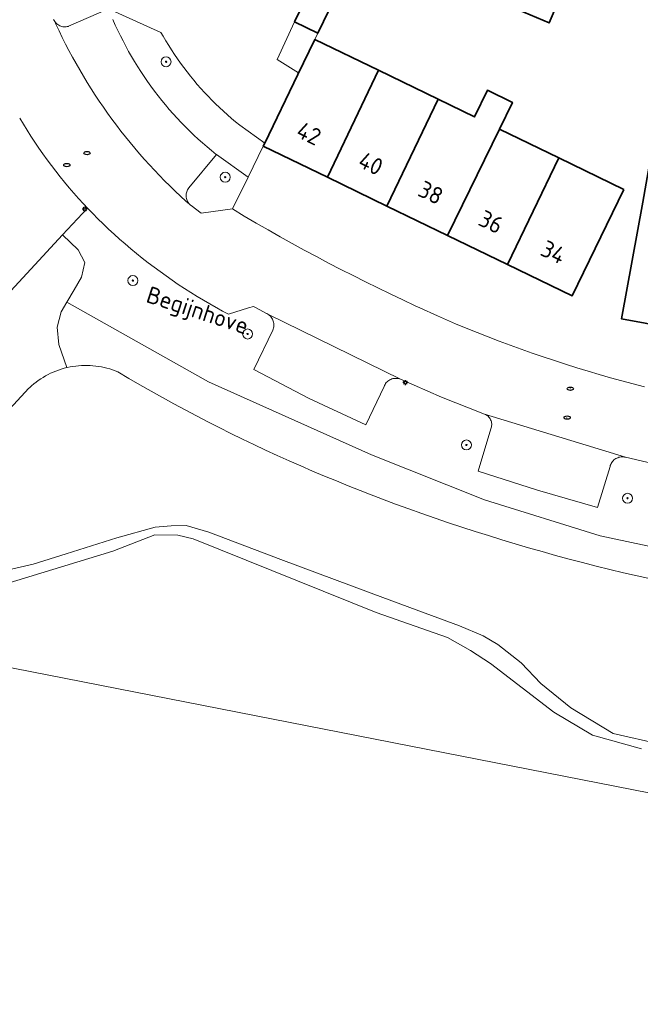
# Model space of a CAD drawing. Header units: metres. Extents: x 152610 to 160096, y 456114 to 462495.
# Tile 524 of 938: x 158532 to 158582, y 459694 to 459773. Entities that reach past the tile are written whole.
import ezdxf
from ezdxf.enums import TextEntityAlignment as Align

# ---------------------------------------------------------------- set-up
doc = ezdxf.new("R2010")
doc.units = ezdxf.units.M
doc.header["$LTSCALE"] = 0.5
doc.layers.get('0').update_dxf_attribs({"linetype": 'CONTINUOUS'})
for name, color, linetype, lineweight in [('B-PV-GK-BESCHOEIING-G', 251, 'GK-BESCHOEIING-SO', 18), ('B-PV-GR-BEPLANTING_CULTUUR_BODEMBEDEKKER-GV', 251, 'CONTINUOUS', 18), ('B-PV-GR-BEPLANTING_CULTUUR_BOSPLANTSOEN-GV', 251, 'CONTINUOUS', 18), ('B-PV-GR-BOOM-S', 251, 'CONTINUOUS', 25), ('B-PV-GR-GRAS-GV', 251, 'CONTINUOUS', 13), ('B-PV-GW-TALUD_KRUIN-G', 251, 'CONTINUOUS', 18), ('B-PV-IE-MEUBILAIR-S', 251, 'CONTINUOUS', 25), ('B-PV-OG-BEBOUWING-GV', 6, 'CONTINUOUS', 35), ('B-PV-OG-BEBOUWING-T18', 1, 'CONTINUOUS', 18), ('B-PV-OG-BEBOUWING_OVERBOUWING-GV', 251, 'CONTINUOUS', 18), ('B-PV-OG-TERREIN_BEGROEID-GV', 251, 'CONTINUOUS', 18), ('B-PV-OG-TERREIN_OEVER-GV', 251, 'CONTINUOUS', 18), ('B-PV-OG-TOPOGRAFIE-T18', 1, 'CONTINUOUS', 18), ('B-PV-OG-WATER_SLOOT-GV', 251, 'CONTINUOUS', 18), ('B-PV-VH-OPENVERHARDING_BETONSTRAATSTEEN-GV', 251, 'CONTINUOUS', 18)]:
    doc.layers.add(name, color=color, linetype=linetype, lineweight=lineweight)
doc.styles.add('NLCS-ISO', font='NLCS-ISO.ttf')
doc.styles.add('NLCS-ISO-M750-T18', font='NLCS-ISO.ttf', dxfattribs={"height": 1.35})
doc.linetypes.add('GK-BESCHOEIING-SO', pattern='A,18,-3,[1,NLCS.SHX,S=0.6,R=0,X=0,Y=0],-3', length=24)

# ---------------------------------------------------------------- blocks, each defined once
blk = doc.blocks.new('SIE-MEUBILAIR_PAAL_LICHTMAST-SO')
for points in [[(-0.62, 0), (-1, 0)], [(-0.71, 0.71), (-0.44, 0.44)], [(0, 1), (0, 0.62)], [(0.44, 0.44), (0.71, 0.71)], [(1, 0), (0.62, 0)], [(-0.71, -0.71), (-0.44, -0.44)], [(0, -0.62), (0, -1)], [(0.44, -0.44), (0.71, -0.71)]]:
    blk.add_lwpolyline(points)
blk.add_circle((0, 0), 0.5)
blk = doc.blocks.new('SIE-MEUBILAIR_PUT_RIOOLPUT-SO')
blk.add_ellipse((0, 0), major_axis=(1.25, 0), ratio=0.54)
at = {"style": 'NLCS-ISO'}
blk.add_text('ri', height=0.75, dxfattribs=at).set_placement((-0.04, 0.07), align=Align.MIDDLE_CENTER)
blk = doc.blocks.new('SGR-BOOM_GBKN-SO')
at = {"linetype": 'ByBlock', "lineweight": 18}
h = blk.add_hatch(color=0, dxfattribs=at)
h.dxf.hatch_style = 1
edge = h.paths.add_edge_path()
edge.add_arc((0, 0), 0.25, 0, 360)
at = {"color": 0, "linetype": 'ByBlock', "lineweight": 18}
for radius in [2, 0.25]:
    blk.add_circle((0, 0), radius, dxfattribs=at)
at = {"color": 0, "linetype": 'ByBlock', "lineweight": 18, "style": 'NLCS-ISO'}
blk.add_attdef('SOORT', (2.5, 0), '', height=1.5, dxfattribs=at)

msp = doc.modelspace()

# ---------------------------------------------------------------- linework, layer by layer
at = {"layer": 'B-PV-GK-BESCHOEIING-G', "flags": 128}
msp.add_lwpolyline([(158111.976, 459807.457), (158112.681, 459809.328), (158114.707, 459809.829), (158133.175, 459806.413), (158168.926, 459799.346), (158203.533, 459792.593), (158227.122, 459788.063), (158248.059, 459784.067), (158250.251, 459784.033), (158255.499, 459784.701), (158258.191, 459785.264), (158259.787, 459785.683), (158260.876, 459786.831), (158261.284, 459787.303), (158261.68, 459787.786), (158262.063, 459788.279), (158262.434, 459788.781), (158262.791, 459789.293), (158263.135, 459789.814), (158263.466, 459790.343), (158263.783, 459790.881), (158264.086, 459791.426), (158264.375, 459791.979), (158264.65, 459792.54), (158264.681, 459792.606), (158264.77, 459792.869), (158264.843, 459793.138), (158264.901, 459793.41), (158264.944, 459793.685), (158264.97, 459793.962), (158264.98, 459794.241), (158264.975, 459794.519), (158264.953, 459794.796), (158264.915, 459795.072), (158264.862, 459795.346), (158264.793, 459795.615), (158264.781, 459795.656), (158264.221, 459797.937), (158253.553, 459819.708), (158251.981, 459823.398), (158251.807, 459823.957), (158251.648, 459824.52), (158251.505, 459825.087), (158251.377, 459825.658), (158251.266, 459826.232), (158251.169, 459826.809), (158251.089, 459827.389), (158251.025, 459827.97), (158250.976, 459828.553), (158250.943, 459829.137), (158250.927, 459829.722), (158250.926, 459830.307), (158250.942, 459830.892), (158250.973, 459831.476), (158251.02, 459832.059), (158251.084, 459832.641), (158251.163, 459833.221), (158251.258, 459833.798), (158251.368, 459834.372), (158251.495, 459834.944), (158251.637, 459835.511), (158251.794, 459836.075), (158251.967, 459836.634), (158252.155, 459837.188), (158252.358, 459837.736), (158252.359, 459837.74), (158258.494, 459851.702), (158258.742, 459852.453), (158258.974, 459853.209), (158259.191, 459853.97), (158259.392, 459854.735), (158259.578, 459855.504), (158259.748, 459856.277), (158259.903, 459857.052), (158260.042, 459857.831), (158260.165, 459858.613), (158260.272, 459859.396), (158260.364, 459860.182), (158260.44, 459860.97), (158260.499, 459861.759), (158260.543, 459862.548), (158260.57, 459863.339), (158260.582, 459864.13), (158260.578, 459864.921), (158260.557, 459865.712), (158260.521, 459866.502), (158260.469, 459867.292), (158260.401, 459868.08), (158260.316, 459868.866), (158260.216, 459869.651), (158260.129, 459870.251), (158259.701, 459871.683), (158258.779, 459873.987), (158258.655, 459874.346), (158258.546, 459874.709), (158258.452, 459875.077), (158258.374, 459875.448), (158258.311, 459875.822), (158258.264, 459876.199), (158258.234, 459876.577), (158258.219, 459876.956), (158258.22, 459877.336), (158258.237, 459877.715), (158258.271, 459878.093), (158258.32, 459878.469), (158258.385, 459878.843), (158258.465, 459879.213), (158258.561, 459879.58), (158258.673, 459879.943), (158258.8, 459880.301), (158258.941, 459880.653), (158259.098, 459880.998), (158259.269, 459881.337), (158259.454, 459881.669), (158259.507, 459881.757), (158262.62, 459886.798), (158262.832, 459887.112), (158263.057, 459887.416), (158263.294, 459887.711), (158263.544, 459887.995), (158263.806, 459888.268), (158264.079, 459888.53), (158264.363, 459888.781), (158264.657, 459889.019), (158264.961, 459889.244), (158265.274, 459889.457), (158265.596, 459889.656), (158265.926, 459889.841), (158266.263, 459890.012), (158266.608, 459890.169), (158266.959, 459890.311), (158267.315, 459890.438), (158267.677, 459890.55), (158268.043, 459890.646), (158268.412, 459890.727), (158268.785, 459890.793), (158269.16, 459890.842), (158269.315, 459890.858), (158269.593, 459890.845), (158269.87, 459890.816), (158270.144, 459890.771), (158270.416, 459890.711), (158270.684, 459890.635), (158270.947, 459890.544), (158271.205, 459890.437), (158271.455, 459890.317), (158271.699, 459890.182), (158271.934, 459890.033), (158272.161, 459889.871), (158272.378, 459889.696), (158272.47, 459889.615), (158274.019, 459887.84), (158275.464, 459885.748), (158278.471, 459879.748), (158279.038, 459878.316), (158279.115, 459877.776), (158279.176, 459877.233), (158279.22, 459876.689), (158279.249, 459876.144), (158279.262, 459875.598), (158279.259, 459875.052), (158279.24, 459874.506), (158279.205, 459873.961), (158279.154, 459873.417), (158279.087, 459872.875), (158279.005, 459872.335), (158278.906, 459871.798), (158278.792, 459871.264), (158278.662, 459870.734), (158278.517, 459870.207), (158278.38, 459869.759), (158277.422, 459866.693), (158275.106, 459861.538), (158272.473, 459856.836), (158270.666, 459854.587), (158266.561, 459850.367), (158263.917, 459847.659), (158262.528, 459845.727), (158261.42, 459843.692), (158260.523, 459841.273), (158260.11, 459840.047), (158259.925, 459837.005), (158260.078, 459834.627), (158265.974, 459818.391), (158273.951, 459798.879), (158275.581, 459795.04), (158277.135, 459792.284), (158277.504, 459791.814), (158277.885, 459791.353), (158278.278, 459790.903), (158278.683, 459790.464), (158279.1, 459790.035), (158279.528, 459789.618), (158279.967, 459789.212), (158280.417, 459788.819), (158280.877, 459788.437), (158281.347, 459788.068), (158281.827, 459787.712), (158282.316, 459787.368), (158282.814, 459787.038), (158283.321, 459786.721), (158283.837, 459786.418), (158284.36, 459786.129), (158284.89, 459785.854), (158285.428, 459785.593), (158285.973, 459785.347), (158286.524, 459785.116), (158287.081, 459784.899), (158287.644, 459784.697), (158288.211, 459784.511), (158288.784, 459784.339), (158288.793, 459784.337), (158294.949, 459782.898), (158295.693, 459782.788), (158296.44, 459782.693), (158297.188, 459782.615), (158297.937, 459782.552), (158298.688, 459782.505), (158299.439, 459782.474), (158300.191, 459782.46), (158300.943, 459782.461), (158301.695, 459782.478), (158302.447, 459782.511), (158303.197, 459782.56), (158303.947, 459782.625), (158304.694, 459782.706), (158305.27, 459782.78), (158308.834, 459783.534), (158312.538, 459784.393), (158312.979, 459784.496), (158313.423, 459784.582), (158313.87, 459784.653), (158314.319, 459784.708), (158314.77, 459784.747), (158315.222, 459784.77), (158315.674, 459784.777), (158316.126, 459784.768), (158316.578, 459784.743), (158317.029, 459784.703), (158317.478, 459784.646), (158317.924, 459784.573), (158318.368, 459784.485), (158318.809, 459784.381), (158319.245, 459784.262), (158319.677, 459784.127), (158320.104, 459783.977), (158320.525, 459783.812), (158320.94, 459783.632), (158321.349, 459783.438), (158321.64, 459783.288), (158327.249, 459780.975), (158333.177, 459778.139), (158338.016, 459776.031), (158348.81, 459772.521), (158360.443, 459769.226), (158369.06, 459767.034), (158375.154, 459765.878), (158380.65, 459765.173), (158385.026, 459764.637), (158399.549, 459763.562), (158408.888, 459763.612), (158420.149, 459764.268), (158426.691, 459764.66), (158427.011, 459764.618), (158427.327, 459764.559), (158427.641, 459764.485), (158427.95, 459764.396), (158428.255, 459764.291), (158428.554, 459764.171), (158428.847, 459764.037), (158429.133, 459763.888), (158429.411, 459763.725), (158429.68, 459763.549), (158429.941, 459763.359), (158430.192, 459763.157), (158430.432, 459762.943), (158430.662, 459762.717), (158430.88, 459762.479), (158431.086, 459762.232), (158431.28, 459761.974), (158431.461, 459761.708), (158431.628, 459761.432), (158431.781, 459761.149), (158431.92, 459760.858), (158432.045, 459760.561), (158432.155, 459760.258), (158432.249, 459759.951), (158432.328, 459759.638), (158432.33, 459759.628), (158433.091, 459757.529), (158433.182, 459757.319), (158433.287, 459757.117), (158433.406, 459756.922), (158433.539, 459756.736), (158433.684, 459756.56), (158433.841, 459756.395), (158434.009, 459756.241), (158434.188, 459756.099), (158434.376, 459755.97), (158434.572, 459755.854), (158434.777, 459755.753), (158434.988, 459755.666), (158435.204, 459755.594), (158435.425, 459755.537), (158435.613, 459755.502), (158441.142, 459754.563), (158454.547, 459751.989), (158464.731, 459749.621), (158476.035, 459747.674), (158478.835, 459747.572), (158479.281, 459747.718), (158479.723, 459747.88), (158480.158, 459748.056), (158480.588, 459748.247), (158481.01, 459748.453), (158481.425, 459748.673), (158481.833, 459748.907), (158482.232, 459749.154), (158482.623, 459749.415), (158482.891, 459749.606), (158483.286, 459749.89), (158483.672, 459750.187), (158484.047, 459750.496), (158484.412, 459750.818), (158484.766, 459751.152), (158485.109, 459751.496), (158485.44, 459751.852), (158485.76, 459752.219), (158486.067, 459752.596), (158486.362, 459752.983), (158486.644, 459753.379), (158486.912, 459753.785), (158487.168, 459754.199), (158487.409, 459754.621), (158487.574, 459754.93), (158487.667, 459755.222), (158487.744, 459755.519), (158487.806, 459755.82), (158487.852, 459756.123), (158487.882, 459756.428), (158487.896, 459756.735), (158487.894, 459757.041), (158487.877, 459757.348), (158487.843, 459757.652), (158487.793, 459757.955), (158487.728, 459758.255), (158487.71, 459758.324), (158485.844, 459768.994), (158485.841, 459769.237), (158485.854, 459769.48), (158485.883, 459769.722), (158485.928, 459769.961), (158485.989, 459770.196), (158486.065, 459770.428), (158486.156, 459770.653), (158486.261, 459770.872), (158486.381, 459771.084), (158486.514, 459771.288), (158486.66, 459771.482), (158486.819, 459771.666), (158486.99, 459771.84), (158487.172, 459772.001), (158487.364, 459772.151), (158487.565, 459772.287), (158487.775, 459772.41), (158487.87, 459772.46), (158488.101, 459772.562), (158488.338, 459772.648), (158488.58, 459772.72), (158488.827, 459772.776), (158489.076, 459772.816), (158489.327, 459772.84), (158489.58, 459772.849), (158489.832, 459772.841), (158490.083, 459772.817), (158490.333, 459772.778), (158490.579, 459772.723), (158490.822, 459772.652), (158491.059, 459772.566), (158491.291, 459772.466), (158491.515, 459772.35), (158491.732, 459772.221), (158491.941, 459772.078), (158492.139, 459771.923), (158492.328, 459771.755), (158492.506, 459771.576), (158492.672, 459771.385), (158492.825, 459771.185), (158492.966, 459770.975), (158493.093, 459770.757), (158493.206, 459770.531), (158493.304, 459770.298), (158493.331, 459770.227), (158497.295, 459760.609), (158499.119, 459757.147), (158500, 459755.86), (158503.73, 459751.19), (158504.242, 459750.589), (158504.766, 459750), (158505.147, 459749.584), (158505.534, 459749.173), (158505.927, 459748.768), (158506.326, 459748.369), (158506.73, 459747.975), (158507.139, 459747.587), (158507.554, 459747.205), (158507.975, 459746.829), (158508.401, 459746.458), (158508.832, 459746.094), (158509.268, 459745.736), (158509.709, 459745.385), (158510.155, 459745.039), (158510.606, 459744.7), (158511.062, 459744.367), (158511.522, 459744.041), (158511.987, 459743.721), (158512.457, 459743.408), (158512.931, 459743.102), (158513.409, 459742.802), (158513.891, 459742.51), (158514.377, 459742.224), (158514.868, 459741.945), (158515.22, 459741.75), (158517.678, 459740.491), (158520.219, 459739.409), (158521.882, 459738.813), (158523.57, 459738.29), (158523.808, 459738.258), (158524.047, 459738.234), (158524.287, 459738.218), (158524.527, 459738.21), (158524.767, 459738.21), (158525.007, 459738.218), (158525.247, 459738.234), (158525.486, 459738.258), (158525.724, 459738.29), (158525.961, 459738.33), (158526.196, 459738.378), (158526.43, 459738.433), (158526.662, 459738.497), (158526.891, 459738.567), (158527.118, 459738.646), (158527.343, 459738.732), (158527.564, 459738.826), (158527.782, 459738.926), (158527.997, 459739.034), (158528.208, 459739.149), (158528.414, 459739.272), (158528.617, 459739.4), (158528.816, 459739.536), (158529.009, 459739.678), (158529.198, 459739.826), (158529.382, 459739.981), (158529.561, 459740.142), (158529.734, 459740.308), (158529.901, 459740.481), (158530.02, 459740.61), (158532.81, 459743.57), (158532.855, 459743.613), (158533.023, 459743.767), (158533.197, 459743.915), (158533.376, 459744.057), (158533.56, 459744.192), (158533.748, 459744.322), (158533.941, 459744.444), (158534.138, 459744.559), (158534.339, 459744.668), (158534.543, 459744.77), (158534.752, 459744.864), (158534.963, 459744.951), (158535.177, 459745.03), (158535.394, 459745.102), (158535.613, 459745.166), (158535.834, 459745.223), (158535.873, 459745.232), (158536.097, 459745.28), (158536.322, 459745.32), (158536.549, 459745.352), (158536.777, 459745.376), (158537.005, 459745.392), (158537.234, 459745.4), (158537.463, 459745.4), (158537.691, 459745.392), (158537.92, 459745.376), (158538.147, 459745.352), (158538.374, 459745.321), (158538.599, 459745.281), (158538.823, 459745.233), (158539.045, 459745.178), (158539.265, 459745.115), (158539.483, 459745.044), (158539.698, 459744.966), (158539.91, 459744.88), (158540.796, 459744.357), (158541.686, 459743.842), (158542.58, 459743.333), (158543.478, 459742.832), (158544.38, 459742.337), (158545.286, 459741.849), (158546.195, 459741.369), (158547.109, 459740.895), (158548.025, 459740.429), (158548.946, 459739.969), (158549.87, 459739.517), (158550.797, 459739.072), (158551.728, 459738.635), (158552.662, 459738.204), (158553.6, 459737.781), (158554.541, 459737.365), (158555.485, 459736.957), (158556.432, 459736.556), (158557.382, 459736.162), (158558.336, 459735.775), (158559.292, 459735.397), (158560.03, 459735.11), (158561.076, 459734.711), (158562.124, 459734.32), (158563.175, 459733.936), (158564.229, 459733.56), (158565.286, 459733.192), (158566.345, 459732.831), (158567.407, 459732.477), (158568.471, 459732.131), (158569.538, 459731.793), (158570.607, 459731.462), (158571.678, 459731.139), (158572.752, 459730.824), (158573.828, 459730.516), (158574.906, 459730.216), (158575.986, 459729.924), (158577.068, 459729.64), (158578.152, 459729.363), (158579.239, 459729.094), (158580.327, 459728.833), (158581.417, 459728.579), (158582.509, 459728.334), (158583.602, 459728.096), (158584.697, 459727.866), (158585.794, 459727.644), (158586.892, 459727.429), (158587.992, 459727.223), (158589.093, 459727.024), (158590.196, 459726.834), (158591.12, 459726.68), (158608.59, 459723.29), (158624.85, 459720.15), (158627.359, 459719.888), (158629.88, 459719.99), (158636.309, 459720.76), (158642.72, 459721.67), (158650.18, 459723.585), (158657.6, 459725.65), (158657.664, 459725.665), (158657.834, 459725.7), (158658.005, 459725.727), (158658.177, 459725.746), (158658.349, 459725.758), (158658.522, 459725.761), (158658.695, 459725.756), (158658.868, 459725.743), (158659.039, 459725.722), (158659.21, 459725.693), (158659.379, 459725.657), (158659.546, 459725.613), (158659.711, 459725.56), (158659.874, 459725.501), (158660.033, 459725.434), (158660.189, 459725.359), (158660.342, 459725.278), (158660.491, 459725.19), (158660.635, 459725.094), (158660.775, 459724.992), (158660.91, 459724.884), (158661.04, 459724.77), (158669.57, 459718.6), (158678.88, 459711.93), (158679.126, 459711.729), (158679.377, 459711.533), (158679.633, 459711.344), (158679.894, 459711.162), (158680.159, 459710.986), (158680.428, 459710.817), (158680.702, 459710.655), (158680.979, 459710.5), (158681.261, 459710.352), (158681.546, 459710.21), (158681.834, 459710.077), (158682.126, 459709.95), (158682.421, 459709.831), (158682.719, 459709.719), (158683.019, 459709.615), (158683.322, 459709.518), (158683.628, 459709.429), (158683.935, 459709.348), (158684.245, 459709.274), (158684.556, 459709.208), (158684.868, 459709.151), (158685.183, 459709.101), (158685.498, 459709.059), (158685.66, 459709.04), (158690.03, 459708.95), (158690.264, 459708.925), (158690.498, 459708.907), (158690.733, 459708.898), (158690.969, 459708.896), (158691.204, 459708.903), (158691.439, 459708.917), (158691.673, 459708.94), (158691.906, 459708.97), (158692.138, 459709.009), (158692.369, 459709.055), (158692.597, 459709.109), (158692.824, 459709.171), (158693.049, 459709.241), (158693.271, 459709.318), (158693.491, 459709.402), (158693.707, 459709.494), (158693.92, 459709.594), (158694.13, 459709.7), (158694.336, 459709.814), (158694.538, 459709.934), (158694.736, 459710.062), (158694.929, 459710.196), (158695.118, 459710.336), (158695.302, 459710.483), (158695.48, 459710.636), (158695.654, 459710.795), (158695.821, 459710.96), (158695.88, 459711.02), (158696.052, 459711.243), (158696.218, 459711.471), (158696.377, 459711.704), (158696.53, 459711.94), (158696.676, 459712.182), (158696.815, 459712.427), (158696.947, 459712.676), (158697.072, 459712.929), (158697.19, 459713.185), (158697.3, 459713.444), (158697.403, 459713.707), (158697.498, 459713.972), (158697.586, 459714.24), (158697.666, 459714.51), (158697.699, 459714.629), (158697.991, 459716.18), (158698.038, 459717.758), (158698.012, 459718.145), (158697.97, 459718.53), (158697.569, 459724.026), (158697.26, 459728.27), (158697.207, 459728.796), (158697.146, 459729.321), (158697.077, 459729.845), (158697, 459730.368), (158696.916, 459730.89), (158696.823, 459731.411), (158696.723, 459731.93), (158696.614, 459732.447), (158696.498, 459732.963), (158696.374, 459733.477), (158696.243, 459733.989), (158696.103, 459734.499), (158695.956, 459735.007), (158695.801, 459735.512), (158695.639, 459736.016), (158695.469, 459736.516), (158695.291, 459737.014), (158695.106, 459737.509), (158694.914, 459738.002), (158694.714, 459738.491), (158694.506, 459738.978), (158694.292, 459739.461), (158694.07, 459739.94), (158693.84, 459740.417), (158693.604, 459740.89), (158693.36, 459741.359), (158693.36, 459741.36), (158689.83, 459747.71)], dxfattribs=at)
at = {"layer": 'B-PV-GR-BEPLANTING_CULTUUR_BODEMBEDEKKER-GV', "flags": 128}
msp.add_lwpolyline([(158550.321, 459760.438), (158547.8, 459762.25), (158545.59, 459759.59), (158545.538, 459759.517), (158545.492, 459759.441), (158545.453, 459759.36), (158545.422, 459759.276), (158545.398, 459759.19), (158545.382, 459759.102), (158545.374, 459759.013), (158545.374, 459758.924), (158545.382, 459758.834), (158545.398, 459758.746), (158545.422, 459758.66), (158545.453, 459758.576), (158545.492, 459758.496), (158545.537, 459758.419), (158545.589, 459758.346), (158545.648, 459758.279), (158545.713, 459758.217), (158545.77, 459758.17), (158546.57, 459757.56), (158549.08, 459757.9)], close=True, dxfattribs=at)
at = {"layer": 'B-PV-GR-BEPLANTING_CULTUUR_BOSPLANTSOEN-GV', "flags": 128}
for points in [[(158539.521, 459773.036), (158539.713, 459772.604), (158539.912, 459772.175), (158540.118, 459771.75), (158540.331, 459771.328), (158540.552, 459770.909), (158540.779, 459770.495), (158541.014, 459770.084), (158541.255, 459769.678), (158541.503, 459769.275), (158541.758, 459768.877), (158542.02, 459768.484), (158542.288, 459768.094), (158542.563, 459767.709), (158542.844, 459767.33), (158543.132, 459766.954), (158543.426, 459766.584), (158543.726, 459766.219), (158544.032, 459765.859), (158544.345, 459765.504), (158544.663, 459765.154), (158544.988, 459764.81), (158545.317, 459764.472), (158545.653, 459764.139), (158545.995, 459763.812), (158546.341, 459763.49), (158546.694, 459763.175), (158547.051, 459762.865), (158547.413, 459762.562), (158547.781, 459762.265), (158547.8, 459762.25), (158550.321, 459760.438), (158551.54, 459762.93), (158551.653, 459763.164), (158549.664, 459764.6), (158549.33, 459764.869), (158549.001, 459765.144), (158548.677, 459765.425), (158548.357, 459765.711), (158548.043, 459766.003), (158547.733, 459766.3), (158547.429, 459766.602), (158547.13, 459766.91), (158546.836, 459767.222), (158546.548, 459767.54), (158546.265, 459767.862), (158545.988, 459768.19), (158545.716, 459768.522), (158545.451, 459768.859), (158545.19, 459769.2), (158544.937, 459769.545), (158544.688, 459769.895), (158544.446, 459770.25), (158544.211, 459770.608), (158543.981, 459770.97), (158543.758, 459771.336), (158543.541, 459771.706), (158543.366, 459772.017), (158539.16, 459773.91)], [(158530.02, 459740.61), (158532.81, 459743.57), (158532.855, 459743.613), (158533.023, 459743.767), (158533.197, 459743.915), (158533.376, 459744.057), (158533.56, 459744.192), (158533.748, 459744.321), (158533.941, 459744.444), (158534.138, 459744.56), (158534.339, 459744.668), (158534.543, 459744.77), (158534.751, 459744.864), (158534.963, 459744.951), (158535.177, 459745.03), (158535.394, 459745.102), (158535.613, 459745.166), (158535.834, 459745.223), (158535.191, 459747.062), (158535.077, 459748.463), (158535.393, 459749.689), (158535.826, 459750.455), (158536.416, 459751.435), (158537.016, 459752.465), (158537.265, 459753.614), (158536.757, 459754.641), (158535.5, 459755.822), (158530.079, 459750)]]:
    msp.add_lwpolyline(points, dxfattribs=at)
at = {"layer": 'B-PV-GR-GRAS-GV', "flags": 128}
for points in [[(158674.799, 459693.101), (158648.393, 459698.279), (158500, 459727.374), (158419.583, 459743.141), (158409.47, 459745.102), (158395.432, 459747.825), (158278.905, 459770.427)], [(158581.774, 459714.744), (158577.853, 459715.855), (158574.777, 459717.676), (158569.71, 459721.565), (158568.104, 459722.605), (158566.275, 459723.662), (158560.576, 459725.658), (158545.945, 459731.546), (158544.709, 459731.837), (158542.869, 459731.854), (158539.504, 459730.55), (158530.886, 459727.919)], [(158500, 459727.374), (158648.393, 459698.279)]]:
    msp.add_lwpolyline(points, dxfattribs=at)
at = {"layer": 'B-PV-GW-TALUD_KRUIN-G', "flags": 128}
msp.add_lwpolyline([(158589.887, 459729.354), (158578.484, 459731.78), (158569.228, 459734.652), (158560.188, 459738.241), (158547.158, 459744.088), (158535.826, 459750.455)], dxfattribs=at)
at = {"layer": 'B-PV-OG-BEBOUWING-GV', "flags": 128}
for points in [[(158557.3, 459774.843), (158555.423, 459775.718), (158554.04, 459772.85), (158555.9, 459771.95)], [(158575.233, 459774.734), (158572.189, 459776.029), (158571.351, 459774.062), (158574.396, 459772.767)], [(158560.751, 459768.984), (158555.67, 459771.45), (158554.315, 459768.657), (158551.653, 459763.164), (158551.54, 459762.93), (158556.664, 459760.443)], [(158565.521, 459766.668), (158560.751, 459768.984), (158556.664, 459760.443), (158561.43, 459758.129)], [(158565.521, 459766.668), (158561.43, 459758.129), (158566.263, 459755.783), (158570.417, 459764.291), (158571.453, 459766.413), (158569.461, 459767.386), (158568.427, 459765.257)], [(158575.18, 459761.979), (158570.417, 459764.291), (158566.263, 459755.783), (158571.052, 459753.459)], [(158580.37, 459759.46), (158575.18, 459761.979), (158571.052, 459753.459), (158576.22, 459750.95)], [(158582.507, 459761.94), (158581.87, 459758.45), (158580.17, 459749.13), (158585.548, 459748.134), (158587.254, 459757.455), (158587.895, 459760.958)]]:
    msp.add_lwpolyline(points, close=True, dxfattribs=at)
at = {"layer": 'B-PV-OG-BEBOUWING_OVERBOUWING-GV', "flags": 128}
msp.add_lwpolyline([(158555.9, 459771.95), (158554.04, 459772.85), (158552.647, 459769.853), (158554.37, 459768.771), (158555.67, 459771.45)], close=True, dxfattribs=at)
at = {"layer": 'B-PV-OG-TERREIN_BEGROEID-GV', "flags": 128}
for points in [[(158587.427, 459736.448), (158580.49, 459738.06), (158580.403, 459738.079), (158580.314, 459738.09), (158580.225, 459738.093), (158580.135, 459738.088), (158580.047, 459738.075), (158579.96, 459738.054), (158579.875, 459738.026), (158579.794, 459737.99), (158579.715, 459737.947), (158579.641, 459737.897), (158579.572, 459737.841), (158579.508, 459737.779), (158579.449, 459737.711), (158579.398, 459737.638), (158579.352, 459737.561), (158579.314, 459737.48), (158579.283, 459737.396), (158579.26, 459737.31), (158578.25, 459734.05), (158573.46, 459735.433), (158568.71, 459736.95), (158569.73, 459740.32), (158569.76, 459740.399), (158569.782, 459740.481), (158569.796, 459740.565), (158569.802, 459740.649), (158569.801, 459740.734), (158569.791, 459740.818), (158569.773, 459740.901), (158569.748, 459740.982), (158569.715, 459741.06), (158569.675, 459741.135), (158569.629, 459741.205), (158569.575, 459741.271), (158569.516, 459741.331), (158569.451, 459741.386), (158569.382, 459741.434), (158569.308, 459741.476), (158569.231, 459741.51), (158569.15, 459741.537), (158569.1, 459741.55), (158565.783, 459742.867), (158562.51, 459744.29), (158562.427, 459744.321), (158562.341, 459744.344), (158562.253, 459744.359), (158562.165, 459744.366), (158562.076, 459744.366), (158561.987, 459744.357), (158561.9, 459744.341), (158561.815, 459744.316), (158561.731, 459744.284), (158561.652, 459744.245), (158561.576, 459744.199), (158561.504, 459744.146), (158561.438, 459744.087), (158561.377, 459744.022), (158561.322, 459743.952), (158561.274, 459743.877), (158561.233, 459743.799), (158561.2, 459743.72), (158559.74, 459740.66), (158555.218, 459742.759), (158550.8, 459745.07), (158552.31, 459748.22), (158552.341, 459748.306), (158552.365, 459748.394), (158552.38, 459748.484), (158552.388, 459748.575), (158552.388, 459748.667), (158552.38, 459748.758), (158552.364, 459748.848), (158552.34, 459748.936), (158552.309, 459749.022), (158552.27, 459749.105), (158552.224, 459749.184), (158552.171, 459749.258), (158552.112, 459749.328), (158552.047, 459749.393), (158551.977, 459749.451), (158551.902, 459749.503), (158551.823, 459749.549), (158551.8, 459749.56), (158550.976, 459750), (158550.75, 459750.12), (158550.371, 459750), (158548.77, 459749.49), (158548.292, 459749.74), (158547.82, 459750), (158547.783, 459750.021), (158547.267, 459750.313), (158546.755, 459750.612), (158546.247, 459750.918), (158545.743, 459751.231), (158545.244, 459751.551), (158544.749, 459751.877), (158544.258, 459752.21), (158543.772, 459752.55), (158543.29, 459752.896), (158542.813, 459753.249), (158542.341, 459753.608), (158541.874, 459753.973), (158541.412, 459754.345), (158540.955, 459754.723), (158540.503, 459755.107), (158540.056, 459755.497), (158539.615, 459755.893), (158539.179, 459756.295), (158538.748, 459756.702), (158538.323, 459757.116), (158537.904, 459757.535), (158537.49, 459757.96), (158535.5, 459755.822), (158536.757, 459754.641), (158537.265, 459753.614), (158537.016, 459752.465), (158536.416, 459751.435), (158535.826, 459750.455), (158547.158, 459744.088), (158560.188, 459738.241), (158569.228, 459734.652), (158578.484, 459731.78), (158589.887, 459729.354)], [(158589.887, 459729.354), (158578.484, 459731.78), (158569.228, 459734.652), (158560.188, 459738.241), (158547.158, 459744.088), (158535.826, 459750.455), (158535.393, 459749.689), (158535.077, 459748.463), (158535.191, 459747.062), (158535.834, 459745.223), (158535.873, 459745.232), (158536.097, 459745.28), (158536.323, 459745.32), (158536.549, 459745.352), (158536.777, 459745.376), (158537.005, 459745.392), (158537.234, 459745.4), (158537.462, 459745.4), (158537.691, 459745.392), (158537.92, 459745.376), (158538.147, 459745.352), (158538.374, 459745.321), (158538.599, 459745.281), (158538.823, 459745.233), (158539.045, 459745.178), (158539.265, 459745.115), (158539.483, 459745.044), (158539.698, 459744.966), (158539.91, 459744.88), (158540.796, 459744.358), (158541.686, 459743.842), (158542.58, 459743.333), (158543.478, 459742.832), (158544.38, 459742.337), (158545.286, 459741.849), (158546.195, 459741.369), (158547.109, 459740.895), (158548.025, 459740.429), (158548.946, 459739.969), (158549.87, 459739.517), (158550.797, 459739.072), (158551.728, 459738.635), (158552.662, 459738.204), (158553.6, 459737.781), (158554.541, 459737.365), (158555.485, 459736.957), (158556.432, 459736.556), (158557.383, 459736.162), (158558.336, 459735.775), (158559.292, 459735.396), (158560.03, 459735.11), (158561.076, 459734.711), (158562.124, 459734.32), (158563.175, 459733.936), (158564.229, 459733.56), (158565.286, 459733.192), (158566.345, 459732.83), (158567.407, 459732.477), (158568.471, 459732.131), (158569.538, 459731.793), (158570.607, 459731.462), (158571.678, 459731.139), (158572.752, 459730.824), (158573.828, 459730.516), (158574.906, 459730.216), (158575.986, 459729.924), (158577.068, 459729.64), (158578.152, 459729.363), (158579.239, 459729.094), (158580.327, 459728.833), (158581.417, 459728.579), (158582.509, 459728.334)]]:
    msp.add_lwpolyline(points, dxfattribs=at)
at = {"layer": 'B-PV-OG-TERREIN_OEVER-GV', "flags": 128}
for points in [[(158583.278, 459715.118), (158579.502, 459715.971), (158576.13, 459718.038), (158573.737, 459719.978), (158572.164, 459721.641), (158570.296, 459723.094), (158569.106, 459723.78), (158567.24, 459724.587), (158563.965, 459725.78), (158560.178, 459727.2), (158552.941, 459729.88), (158547.202, 459732.068), (158545.387, 459732.596), (158544.182, 459732.588), (158542.901, 459732.464), (158539.842, 459731.615), (158535.774, 459730.335), (158533.138, 459729.527), (158531.06, 459729.032)], [(158530.886, 459727.919), (158539.504, 459730.55), (158542.869, 459731.854), (158544.709, 459731.837), (158545.945, 459731.546), (158560.576, 459725.658), (158566.275, 459723.662), (158568.104, 459722.605), (158569.71, 459721.565), (158574.777, 459717.676), (158577.853, 459715.855), (158581.774, 459714.744)]]:
    msp.add_lwpolyline(points, dxfattribs=at)
at = {"layer": 'B-PV-OG-WATER_SLOOT-GV', "flags": 128}
for points in [[(158582.509, 459728.334), (158581.417, 459728.579), (158580.327, 459728.833), (158579.239, 459729.094), (158578.152, 459729.363), (158577.068, 459729.64), (158575.986, 459729.924), (158574.906, 459730.216), (158573.828, 459730.516), (158572.752, 459730.824), (158571.678, 459731.139), (158570.607, 459731.462), (158569.538, 459731.793), (158568.471, 459732.131), (158567.407, 459732.477), (158566.345, 459732.83), (158565.286, 459733.192), (158564.229, 459733.56), (158563.175, 459733.936), (158562.124, 459734.32), (158561.076, 459734.711), (158560.03, 459735.11), (158559.292, 459735.396), (158558.336, 459735.775), (158557.383, 459736.162), (158556.432, 459736.556), (158555.485, 459736.957), (158554.541, 459737.365), (158553.6, 459737.781), (158552.662, 459738.204), (158551.728, 459738.635), (158550.797, 459739.072), (158549.87, 459739.517), (158548.946, 459739.969), (158548.025, 459740.429), (158547.109, 459740.895), (158546.195, 459741.369), (158545.286, 459741.849), (158544.38, 459742.337), (158543.478, 459742.832), (158542.58, 459743.333), (158541.686, 459743.842), (158540.796, 459744.358), (158539.91, 459744.88), (158539.698, 459744.966), (158539.483, 459745.044), (158539.265, 459745.115), (158539.045, 459745.178), (158538.823, 459745.233), (158538.599, 459745.281), (158538.374, 459745.321), (158538.147, 459745.352), (158537.92, 459745.376), (158537.691, 459745.392), (158537.462, 459745.4), (158537.234, 459745.4), (158537.005, 459745.392), (158536.777, 459745.376), (158536.549, 459745.352), (158536.323, 459745.32), (158536.097, 459745.28), (158535.873, 459745.232), (158535.834, 459745.223), (158535.613, 459745.166), (158535.394, 459745.102), (158535.177, 459745.03), (158534.963, 459744.951), (158534.751, 459744.864), (158534.543, 459744.77), (158534.339, 459744.668), (158534.138, 459744.56), (158533.941, 459744.444), (158533.748, 459744.321), (158533.56, 459744.192), (158533.376, 459744.057), (158533.197, 459743.915), (158533.023, 459743.767), (158532.855, 459743.613), (158532.81, 459743.57), (158530.02, 459740.61)], [(158531.06, 459729.032), (158533.138, 459729.527), (158535.774, 459730.335), (158539.842, 459731.615), (158542.901, 459732.464), (158544.182, 459732.588), (158545.387, 459732.596), (158547.202, 459732.068), (158552.941, 459729.88), (158560.178, 459727.2), (158563.965, 459725.78), (158567.24, 459724.587), (158569.106, 459723.78), (158570.296, 459723.094), (158572.164, 459721.641), (158573.737, 459719.978), (158576.13, 459718.038), (158579.502, 459715.971), (158583.278, 459715.118)]]:
    msp.add_lwpolyline(points, dxfattribs=at)
at = {"layer": 'B-PV-VH-OPENVERHARDING_BETONSTRAATSTEEN-GV', "flags": 128}
for points in [[(158539.16, 459773.91), (158535.98, 459772.5), (158535.964, 459772.495), (158535.878, 459772.474), (158535.791, 459772.461), (158535.702, 459772.455), (158535.614, 459772.458), (158535.526, 459772.468), (158535.439, 459772.487), (158535.354, 459772.513), (158535.272, 459772.546), (158535.194, 459772.587), (158535.119, 459772.635), (158535.049, 459772.69), (158534.984, 459772.75), (158534.925, 459772.816), (158534.881, 459772.875), (158534.972, 459772.673), (158535.221, 459772.139), (158535.477, 459771.609), (158535.741, 459771.082), (158536.012, 459770.559), (158536.29, 459770.04), (158536.574, 459769.524), (158536.866, 459769.012), (158537.165, 459768.505), (158537.471, 459768.001), (158537.783, 459767.502), (158538.102, 459767.006), (158538.428, 459766.516), (158538.761, 459766.03), (158539.1, 459765.548), (158539.445, 459765.071), (158539.797, 459764.599), (158540.156, 459764.131), (158540.521, 459763.669), (158540.891, 459763.211), (158541.269, 459762.759), (158541.652, 459762.311), (158542.041, 459761.869), (158542.436, 459761.432), (158542.838, 459761.001), (158543.245, 459760.575), (158543.657, 459760.155), (158544.076, 459759.74), (158544.5, 459759.332), (158544.929, 459758.928), (158545.364, 459758.531), (158545.648, 459758.279), (158545.589, 459758.346), (158545.537, 459758.419), (158545.492, 459758.496), (158545.453, 459758.576), (158545.422, 459758.66), (158545.398, 459758.746), (158545.382, 459758.834), (158545.374, 459758.924), (158545.374, 459759.013), (158545.382, 459759.102), (158545.398, 459759.19), (158545.422, 459759.276), (158545.453, 459759.36), (158545.492, 459759.441), (158545.538, 459759.517), (158545.59, 459759.59), (158547.8, 459762.25), (158547.781, 459762.265), (158547.413, 459762.562), (158547.051, 459762.865), (158546.694, 459763.175), (158546.341, 459763.49), (158545.995, 459763.812), (158545.653, 459764.139), (158545.317, 459764.472), (158544.988, 459764.81), (158544.663, 459765.154), (158544.345, 459765.504), (158544.032, 459765.859), (158543.726, 459766.219), (158543.426, 459766.584), (158543.132, 459766.954), (158542.844, 459767.33), (158542.563, 459767.709), (158542.288, 459768.094), (158542.02, 459768.484), (158541.758, 459768.877), (158541.503, 459769.275), (158541.255, 459769.678), (158541.014, 459770.084), (158540.779, 459770.495), (158540.552, 459770.909), (158540.331, 459771.328), (158540.118, 459771.75), (158539.912, 459772.175), (158539.713, 459772.604), (158539.521, 459773.036)], [(158582.021, 459743.678), (158581.113, 459743.914), (158580.206, 459744.158), (158579.302, 459744.409), (158578.4, 459744.668), (158577.5, 459744.935), (158576.602, 459745.21), (158575.707, 459745.492), (158574.815, 459745.782), (158573.924, 459746.08), (158573.036, 459746.385), (158572.152, 459746.697), (158571.269, 459747.017), (158570.389, 459747.345), (158569.513, 459747.68), (158568.639, 459748.023), (158567.768, 459748.373), (158566.9, 459748.73), (158565.481, 459749.36), (158564.067, 459750), (158563.689, 459750.174), (158562.689, 459750.639), (158561.694, 459751.111), (158560.701, 459751.591), (158559.712, 459752.078), (158558.727, 459752.572), (158557.745, 459753.073), (158556.767, 459753.581), (158555.792, 459754.097), (158554.822, 459754.619), (158553.855, 459755.148), (158552.892, 459755.685), (158551.933, 459756.228), (158550.978, 459756.779), (158550.027, 459757.336), (158549.08, 459757.9), (158546.57, 459757.56), (158545.77, 459758.17), (158545.713, 459758.217), (158545.648, 459758.279), (158545.364, 459758.531), (158544.929, 459758.928), (158544.5, 459759.332), (158544.076, 459759.74), (158543.657, 459760.155), (158543.245, 459760.575), (158542.838, 459761.001), (158542.436, 459761.432), (158542.041, 459761.869), (158541.652, 459762.311), (158541.269, 459762.759), (158540.891, 459763.211), (158540.521, 459763.669), (158540.156, 459764.131), (158539.797, 459764.599), (158539.445, 459765.071), (158539.1, 459765.548), (158538.761, 459766.03), (158538.428, 459766.516), (158538.102, 459767.006), (158537.783, 459767.502), (158537.471, 459768.001), (158537.165, 459768.505), (158536.866, 459769.012), (158536.574, 459769.524), (158536.29, 459770.04), (158536.012, 459770.559), (158535.741, 459771.082), (158535.477, 459771.609), (158535.221, 459772.139), (158534.972, 459772.673), (158534.881, 459772.875), (158534.872, 459772.887), (158534.826, 459772.963), (158534.786, 459773.042)], [(158532.069, 459765.17), (158532.363, 459764.681), (158532.663, 459764.196), (158532.97, 459763.715), (158533.284, 459763.239), (158533.605, 459762.767), (158533.932, 459762.299), (158534.266, 459761.837), (158534.606, 459761.378), (158534.953, 459760.925), (158535.306, 459760.477), (158535.665, 459760.033), (158536.03, 459759.595), (158536.402, 459759.162), (158536.779, 459758.734), (158537.163, 459758.312), (158537.49, 459757.96), (158537.904, 459757.535), (158538.323, 459757.116), (158538.748, 459756.702), (158539.179, 459756.295), (158539.615, 459755.893), (158540.056, 459755.497), (158540.503, 459755.107), (158540.955, 459754.723), (158541.412, 459754.345), (158541.874, 459753.973), (158542.341, 459753.608), (158542.813, 459753.249), (158543.29, 459752.896), (158543.772, 459752.55), (158544.258, 459752.21), (158544.749, 459751.877), (158545.244, 459751.551), (158545.743, 459751.231), (158546.247, 459750.918), (158546.755, 459750.612), (158547.267, 459750.313), (158547.783, 459750.021), (158547.82, 459750), (158548.292, 459749.74), (158548.77, 459749.49), (158550.371, 459750), (158550.75, 459750.12), (158550.976, 459750), (158551.8, 459749.56), (158551.823, 459749.549), (158551.902, 459749.503), (158562.51, 459744.29), (158565.783, 459742.867), (158569.1, 459741.55), (158569.15, 459741.537), (158569.231, 459741.51), (158580.49, 459738.06), (158587.427, 459736.448)]]:
    msp.add_lwpolyline(points, dxfattribs=at)
for points in [[(158562.51, 459744.29), (158551.902, 459749.503), (158551.977, 459749.451), (158552.047, 459749.393), (158552.112, 459749.328), (158552.171, 459749.258), (158552.224, 459749.184), (158552.27, 459749.105), (158552.309, 459749.022), (158552.34, 459748.936), (158552.364, 459748.848), (158552.38, 459748.758), (158552.388, 459748.667), (158552.388, 459748.575), (158552.38, 459748.484), (158552.365, 459748.394), (158552.341, 459748.306), (158552.31, 459748.22), (158550.8, 459745.07), (158555.218, 459742.759), (158559.74, 459740.66), (158561.2, 459743.72), (158561.233, 459743.799), (158561.274, 459743.877), (158561.322, 459743.952), (158561.377, 459744.022), (158561.438, 459744.087), (158561.504, 459744.146), (158561.576, 459744.199), (158561.652, 459744.245), (158561.731, 459744.284), (158561.815, 459744.316), (158561.9, 459744.341), (158561.987, 459744.357), (158562.076, 459744.366), (158562.165, 459744.366), (158562.253, 459744.359), (158562.341, 459744.344), (158562.427, 459744.321)], [(158580.49, 459738.06), (158569.231, 459741.51), (158569.308, 459741.476), (158569.382, 459741.434), (158569.451, 459741.386), (158569.516, 459741.331), (158569.575, 459741.271), (158569.629, 459741.205), (158569.675, 459741.135), (158569.715, 459741.06), (158569.748, 459740.982), (158569.773, 459740.901), (158569.791, 459740.818), (158569.801, 459740.734), (158569.802, 459740.649), (158569.796, 459740.565), (158569.782, 459740.481), (158569.76, 459740.399), (158569.73, 459740.32), (158568.71, 459736.95), (158573.46, 459735.433), (158578.25, 459734.05), (158579.26, 459737.31), (158579.283, 459737.396), (158579.314, 459737.48), (158579.352, 459737.561), (158579.398, 459737.638), (158579.449, 459737.711), (158579.508, 459737.779), (158579.572, 459737.841), (158579.641, 459737.897), (158579.715, 459737.947), (158579.794, 459737.99), (158579.875, 459738.026), (158579.96, 459738.054), (158580.047, 459738.075), (158580.135, 459738.088), (158580.225, 459738.093), (158580.314, 459738.09), (158580.403, 459738.079)]]:
    msp.add_lwpolyline(points, close=True, dxfattribs=at)

# ---------------------------------------------------------------- block references
at = {"layer": 'B-PV-GR-BOOM-S', "xscale": 0.2, "yscale": 0.2, "zscale": 0.2}
for p in [(158543.77, 459769.67), (158548.5, 459760.44), (158541.12, 459752.18), (158550.29, 459747.91), (158567.78, 459739.04), (158580.66, 459734.78)]:
    msp.add_blockref('SGR-BOOM_GBKN-SO', p, dxfattribs=at)
at = {"layer": 'B-PV-IE-MEUBILAIR-S', "xscale": 0.2, "yscale": 0.2, "zscale": 0.2}
for name, p in [('SIE-MEUBILAIR_PUT_RIOOLPUT-SO', (158537.459, 459762.368)), ('SIE-MEUBILAIR_PUT_RIOOLPUT-SO', (158535.836, 459761.411)), ('SIE-MEUBILAIR_PAAL_LICHTMAST-SO', (158537.274, 459757.899)), ('SIE-MEUBILAIR_PAAL_LICHTMAST-SO', (158562.895, 459744.03)), ('SIE-MEUBILAIR_PUT_RIOOLPUT-SO', (158576.089, 459743.538)), ('SIE-MEUBILAIR_PUT_RIOOLPUT-SO', (158575.832, 459741.227))]:
    msp.add_blockref(name, p, dxfattribs=at)

# ---------------------------------------------------------------- texts
at = {"layer": 'B-PV-OG-BEBOUWING-T18', "style": 'NLCS-ISO-M750-T18'}
for s, p in [('42', (158555.194, 459763.936)), ('40', (158560.139, 459761.535)), ('38', (158564.938, 459759.205)), ('36', (158569.749, 459756.87)), ('34', (158574.728, 459754.453))]:
    msp.add_text(s, height=1.35, rotation=334.1, dxfattribs=at).set_placement(p, align=Align.MIDDLE)
at = {"layer": 'B-PV-OG-TOPOGRAFIE-T18', "style": 'NLCS-ISO-M750-T18'}
msp.add_text('Begijnhove', height=1.35, rotation=341.8, dxfattribs=at).set_placement((158546.235, 459749.622), align=Align.MIDDLE)

doc.saveas('drawing.dxf')
